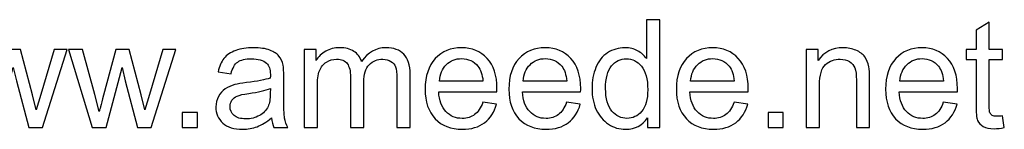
# Model space of a CAD drawing. Header units: centimetres. Extents: x -46.3 to 43.9, y -17.5 to 19.3.
# Tile 438 of 483: x 13.3 to 24.3, y -17.5 to -16.3. Entities that reach past the tile are written whole.
import ezdxf

# ---------------------------------------------------------------- set-up
doc = ezdxf.new("R2010")
doc.units = ezdxf.units.CM
doc.header["$MEASUREMENT"] = 0
doc.layers.add('Layer 1', color=7, linetype='Continuous')

msp = doc.modelspace()

# ---------------------------------------------------------------- linework, layer by layer
at = {"layer": 'Layer 1', "color": 250}
for points, knots in [([(20.29977, -17.52307), (20.29977, -17.52307), (20.29977, -17.4127), (20.29977, -17.4127), (20.29977, -17.4127), (20.24472, -17.49848), (20.16369, -17.54151), (20.05668, -17.54151), (20.05668, -17.54151), (19.98738, -17.54151), (19.92368, -17.52251), (19.86584, -17.48423), (19.86584, -17.48423), (19.80772, -17.44623), (19.76274, -17.39286), (19.7306, -17.32469), (19.7306, -17.32469), (19.69875, -17.25623), (19.68282, -17.17772), (19.68282, -17.08886), (19.68282, -17.08886), (19.68282, -17.00224), (19.69735, -16.92373), (19.72613, -16.85304), (19.72613, -16.85304), (19.75519, -16.78262), (19.7985, -16.72842), (19.85634, -16.69098), (19.85634, -16.69098), (19.9139, -16.65326), (19.97872, -16.63454), (20.04997, -16.63454), (20.04997, -16.63454), (20.1025, -16.63454), (20.14916, -16.64571), (20.18996, -16.66779), (20.18996, -16.66779), (20.23075, -16.68986), (20.264, -16.71892), (20.28971, -16.7544), (20.28971, -16.7544), (20.28971, -16.7544), (20.28971, -16.32271), (20.28971, -16.32271), (20.28971, -16.32271), (20.28971, -16.32271), (20.43724, -16.32271), (20.43724, -16.32271), (20.43724, -16.32271), (20.43724, -16.32271), (20.43724, -17.52307), (20.43724, -17.52307), (20.43724, -17.52307), (20.43724, -17.52307), (20.29977, -17.52307), (20.29977, -17.52307)], [0, 0, 0, 0, 0.06666667, 0.06666667, 0.06666667, 0.06666667, 0.13333333, 0.13333333, 0.13333333, 0.13333333, 0.2, 0.2, 0.2, 0.2, 0.26666667, 0.26666667, 0.26666667, 0.26666667, 0.33333333, 0.33333333, 0.33333333, 0.33333333, 0.4, 0.4, 0.4, 0.4, 0.46666667, 0.46666667, 0.46666667, 0.46666667, 0.53333333, 0.53333333, 0.53333333, 0.53333333, 0.6, 0.6, 0.6, 0.6, 0.66666667, 0.66666667, 0.66666667, 0.66666667, 0.73333333, 0.73333333, 0.73333333, 0.73333333, 0.8, 0.8, 0.8, 0.8, 0.86666667, 0.86666667, 0.86666667, 0.86666667, 1, 1, 1, 1]), ([(24.25374, -17.39147), (24.25374, -17.39147), (24.27385, -17.52167), (24.27385, -17.52167), (24.27385, -17.52167), (24.2325, -17.53033), (24.19534, -17.53481), (24.16293, -17.53481), (24.16293, -17.53481), (24.10956, -17.53481), (24.0682, -17.52642), (24.03859, -17.50938), (24.03859, -17.50938), (24.00925, -17.49233), (23.98857, -17.47026), (23.97656, -17.4426), (23.97656, -17.4426), (23.96454, -17.41494), (23.95867, -17.35682), (23.95867, -17.26825), (23.95867, -17.26825), (23.95867, -17.26825), (23.95867, -16.76698), (23.95867, -16.76698), (23.95867, -16.76698), (23.95867, -16.76698), (23.8497, -16.76698), (23.8497, -16.76698), (23.8497, -16.76698), (23.8497, -16.76698), (23.8497, -16.65298), (23.8497, -16.65298), (23.8497, -16.65298), (23.8497, -16.65298), (23.95867, -16.65298), (23.95867, -16.65298), (23.95867, -16.65298), (23.95867, -16.65298), (23.95867, -16.43783), (23.95867, -16.43783), (23.95867, -16.43783), (23.95867, -16.43783), (24.10621, -16.34925), (24.10621, -16.34925), (24.10621, -16.34925), (24.10621, -16.34925), (24.10621, -16.65298), (24.10621, -16.65298), (24.10621, -16.65298), (24.10621, -16.65298), (24.25374, -16.65298), (24.25374, -16.65298), (24.25374, -16.65298), (24.25374, -16.65298), (24.25374, -16.76698), (24.25374, -16.76698), (24.25374, -16.76698), (24.25374, -16.76698), (24.10621, -16.76698), (24.10621, -16.76698), (24.10621, -16.76698), (24.10621, -16.76698), (24.10621, -17.27663), (24.10621, -17.27663), (24.10621, -17.27663), (24.10621, -17.31882), (24.10872, -17.34592), (24.11403, -17.35794), (24.11403, -17.35794), (24.11906, -17.36995), (24.12744, -17.37945), (24.13918, -17.38672), (24.13918, -17.38672), (24.15091, -17.3937), (24.16768, -17.39733), (24.18947, -17.39733), (24.18947, -17.39733), (24.20568, -17.39733), (24.22719, -17.39538), (24.25374, -17.39147)], [0, 0, 0, 0, 0.04761905, 0.04761905, 0.04761905, 0.04761905, 0.0952381, 0.0952381, 0.0952381, 0.0952381, 0.14285714, 0.14285714, 0.14285714, 0.14285714, 0.19047619, 0.19047619, 0.19047619, 0.19047619, 0.23809524, 0.23809524, 0.23809524, 0.23809524, 0.28571429, 0.28571429, 0.28571429, 0.28571429, 0.33333333, 0.33333333, 0.33333333, 0.33333333, 0.38095238, 0.38095238, 0.38095238, 0.38095238, 0.42857143, 0.42857143, 0.42857143, 0.42857143, 0.47619048, 0.47619048, 0.47619048, 0.47619048, 0.52380952, 0.52380952, 0.52380952, 0.52380952, 0.57142857, 0.57142857, 0.57142857, 0.57142857, 0.61904762, 0.61904762, 0.61904762, 0.61904762, 0.66666667, 0.66666667, 0.66666667, 0.66666667, 0.71428571, 0.71428571, 0.71428571, 0.71428571, 0.76190476, 0.76190476, 0.76190476, 0.76190476, 0.80952381, 0.80952381, 0.80952381, 0.80952381, 0.85714286, 0.85714286, 0.85714286, 0.85714286, 0.9047619, 0.9047619, 0.9047619, 0.9047619, 1, 1, 1, 1]), ([(12.90622, -17.52307), (12.90622, -17.52307), (12.64329, -16.65298), (12.64329, -16.65298), (12.64329, -16.65298), (12.64329, -16.65298), (12.79753, -16.65298), (12.79753, -16.65298), (12.79753, -16.65298), (12.79753, -16.65298), (12.9364, -17.15508), (12.9364, -17.15508), (12.9364, -17.15508), (12.9364, -17.15508), (12.98557, -17.34201), (12.98557, -17.34201), (12.98557, -17.34201), (12.98753, -17.33279), (13.00262, -17.273), (13.03056, -17.16263), (13.03056, -17.16263), (13.03056, -17.16263), (13.16831, -16.65298), (13.16831, -16.65298), (13.16831, -16.65298), (13.16831, -16.65298), (13.31947, -16.65298), (13.31947, -16.65298), (13.31947, -16.65298), (13.31947, -16.65298), (13.45052, -17.15816), (13.45052, -17.15816), (13.45052, -17.15816), (13.45052, -17.15816), (13.49327, -17.32385), (13.49327, -17.32385), (13.49327, -17.32385), (13.49327, -17.32385), (13.54328, -17.15592), (13.54328, -17.15592), (13.54328, -17.15592), (13.54328, -17.15592), (13.69361, -16.65298), (13.69361, -16.65298), (13.69361, -16.65298), (13.69361, -16.65298), (13.83694, -16.65298), (13.83694, -16.65298), (13.83694, -16.65298), (13.83694, -16.65298), (13.56396, -17.52307), (13.56396, -17.52307), (13.56396, -17.52307), (13.56396, -17.52307), (13.4114, -17.52307), (13.4114, -17.52307), (13.4114, -17.52307), (13.4114, -17.52307), (13.27337, -17.00252), (13.27337, -17.00252), (13.27337, -17.00252), (13.27337, -17.00252), (13.23844, -16.8536), (13.23844, -16.8536), (13.23844, -16.8536), (13.23844, -16.8536), (13.06241, -17.52307), (13.06241, -17.52307), (13.06241, -17.52307), (13.06241, -17.52307), (12.90622, -17.52307), (12.90622, -17.52307)], [0, 0, 0, 0, 0.05263158, 0.05263158, 0.05263158, 0.05263158, 0.10526316, 0.10526316, 0.10526316, 0.10526316, 0.15789474, 0.15789474, 0.15789474, 0.15789474, 0.21052632, 0.21052632, 0.21052632, 0.21052632, 0.26315789, 0.26315789, 0.26315789, 0.26315789, 0.31578947, 0.31578947, 0.31578947, 0.31578947, 0.36842105, 0.36842105, 0.36842105, 0.36842105, 0.42105263, 0.42105263, 0.42105263, 0.42105263, 0.47368421, 0.47368421, 0.47368421, 0.47368421, 0.52631579, 0.52631579, 0.52631579, 0.52631579, 0.57894737, 0.57894737, 0.57894737, 0.57894737, 0.63157895, 0.63157895, 0.63157895, 0.63157895, 0.68421053, 0.68421053, 0.68421053, 0.68421053, 0.73684211, 0.73684211, 0.73684211, 0.73684211, 0.78947368, 0.78947368, 0.78947368, 0.78947368, 0.84210526, 0.84210526, 0.84210526, 0.84210526, 0.89473684, 0.89473684, 0.89473684, 0.89473684, 1, 1, 1, 1]), ([(14.11692, -17.52307), (14.11692, -17.52307), (13.85399, -16.65298), (13.85399, -16.65298), (13.85399, -16.65298), (13.85399, -16.65298), (14.00823, -16.65298), (14.00823, -16.65298), (14.00823, -16.65298), (14.00823, -16.65298), (14.1471, -17.15508), (14.1471, -17.15508), (14.1471, -17.15508), (14.1471, -17.15508), (14.19627, -17.34201), (14.19627, -17.34201), (14.19627, -17.34201), (14.19823, -17.33279), (14.21332, -17.273), (14.24126, -17.16263), (14.24126, -17.16263), (14.24126, -17.16263), (14.37901, -16.65298), (14.37901, -16.65298), (14.37901, -16.65298), (14.37901, -16.65298), (14.53017, -16.65298), (14.53017, -16.65298), (14.53017, -16.65298), (14.53017, -16.65298), (14.66122, -17.15816), (14.66122, -17.15816), (14.66122, -17.15816), (14.66122, -17.15816), (14.70397, -17.32385), (14.70397, -17.32385), (14.70397, -17.32385), (14.70397, -17.32385), (14.75398, -17.15592), (14.75398, -17.15592), (14.75398, -17.15592), (14.75398, -17.15592), (14.90431, -16.65298), (14.90431, -16.65298), (14.90431, -16.65298), (14.90431, -16.65298), (15.04764, -16.65298), (15.04764, -16.65298), (15.04764, -16.65298), (15.04764, -16.65298), (14.77466, -17.52307), (14.77466, -17.52307), (14.77466, -17.52307), (14.77466, -17.52307), (14.6221, -17.52307), (14.6221, -17.52307), (14.6221, -17.52307), (14.6221, -17.52307), (14.48407, -17.00252), (14.48407, -17.00252), (14.48407, -17.00252), (14.48407, -17.00252), (14.44914, -16.8536), (14.44914, -16.8536), (14.44914, -16.8536), (14.44914, -16.8536), (14.27311, -17.52307), (14.27311, -17.52307), (14.27311, -17.52307), (14.27311, -17.52307), (14.11692, -17.52307), (14.11692, -17.52307)], [0, 0, 0, 0, 0.05263158, 0.05263158, 0.05263158, 0.05263158, 0.10526316, 0.10526316, 0.10526316, 0.10526316, 0.15789474, 0.15789474, 0.15789474, 0.15789474, 0.21052632, 0.21052632, 0.21052632, 0.21052632, 0.26315789, 0.26315789, 0.26315789, 0.26315789, 0.31578947, 0.31578947, 0.31578947, 0.31578947, 0.36842105, 0.36842105, 0.36842105, 0.36842105, 0.42105263, 0.42105263, 0.42105263, 0.42105263, 0.47368421, 0.47368421, 0.47368421, 0.47368421, 0.52631579, 0.52631579, 0.52631579, 0.52631579, 0.57894737, 0.57894737, 0.57894737, 0.57894737, 0.63157895, 0.63157895, 0.63157895, 0.63157895, 0.68421053, 0.68421053, 0.68421053, 0.68421053, 0.73684211, 0.73684211, 0.73684211, 0.73684211, 0.78947368, 0.78947368, 0.78947368, 0.78947368, 0.84210526, 0.84210526, 0.84210526, 0.84210526, 0.89473684, 0.89473684, 0.89473684, 0.89473684, 1, 1, 1, 1]), ([(16.11276, -17.4141), (16.058, -17.46076), (16.00519, -17.49345), (15.95462, -17.51273), (15.95462, -17.51273), (15.90404, -17.53201), (15.84984, -17.54151), (15.79172, -17.54151), (15.79172, -17.54151), (15.69616, -17.54151), (15.62267, -17.51832), (15.57126, -17.47166), (15.57126, -17.47166), (15.51985, -17.42528), (15.49414, -17.36576), (15.49414, -17.29339), (15.49414, -17.29339), (15.49414, -17.25092), (15.50392, -17.21208), (15.5232, -17.17688), (15.5232, -17.17688), (15.54276, -17.14167), (15.56819, -17.11373), (15.59948, -17.09249), (15.59948, -17.09249), (15.63106, -17.07126), (15.66626, -17.05505), (15.70566, -17.04416), (15.70566, -17.04416), (15.73472, -17.03661), (15.77859, -17.02935), (15.83698, -17.02208), (15.83698, -17.02208), (15.95601, -17.00811), (16.04403, -16.99107), (16.10019, -16.97151), (16.10019, -16.97151), (16.10075, -16.95139), (16.10103, -16.93854), (16.10103, -16.93323), (16.10103, -16.93323), (16.10103, -16.87343), (16.08706, -16.83124), (16.05912, -16.80665), (16.05912, -16.80665), (16.0214, -16.7734), (15.96523, -16.75692), (15.89091, -16.75692), (15.89091, -16.75692), (15.82134, -16.75692), (15.76992, -16.76921), (15.73695, -16.79352), (15.73695, -16.79352), (15.7037, -16.81783), (15.67939, -16.86086), (15.66347, -16.92289), (15.66347, -16.92289), (15.66347, -16.92289), (15.51929, -16.90277), (15.51929, -16.90277), (15.51929, -16.90277), (15.53242, -16.84102), (15.55394, -16.79101), (15.58411, -16.75301), (15.58411, -16.75301), (15.61429, -16.71501), (15.65788, -16.68595), (15.71488, -16.66527), (15.71488, -16.66527), (15.7716, -16.64487), (15.83782, -16.63454), (15.9127, -16.63454), (15.9127, -16.63454), (15.98703, -16.63454), (16.04766, -16.6432), (16.09432, -16.6608), (16.09432, -16.6608), (16.14071, -16.6784), (16.17507, -16.7002), (16.19687, -16.72674), (16.19687, -16.72674), (16.21866, -16.75329), (16.23403, -16.78682), (16.24297, -16.82733), (16.24297, -16.82733), (16.24772, -16.85248), (16.25024, -16.89774), (16.25024, -16.96285), (16.25024, -16.96285), (16.25024, -16.96285), (16.25024, -17.15844), (16.25024, -17.15844), (16.25024, -17.15844), (16.25024, -17.29507), (16.25331, -17.38141), (16.25946, -17.41801), (16.25946, -17.41801), (16.26532, -17.45461), (16.27762, -17.48954), (16.2955, -17.52307), (16.2955, -17.52307), (16.2955, -17.52307), (16.14126, -17.52307), (16.14126, -17.52307), (16.14126, -17.52307), (16.12646, -17.49206), (16.11696, -17.45573), (16.11276, -17.4141)], [0, 0, 0, 0, 0.03571429, 0.03571429, 0.03571429, 0.03571429, 0.07142857, 0.07142857, 0.07142857, 0.07142857, 0.10714286, 0.10714286, 0.10714286, 0.10714286, 0.14285714, 0.14285714, 0.14285714, 0.14285714, 0.17857143, 0.17857143, 0.17857143, 0.17857143, 0.21428571, 0.21428571, 0.21428571, 0.21428571, 0.25, 0.25, 0.25, 0.25, 0.28571429, 0.28571429, 0.28571429, 0.28571429, 0.32142857, 0.32142857, 0.32142857, 0.32142857, 0.35714286, 0.35714286, 0.35714286, 0.35714286, 0.39285714, 0.39285714, 0.39285714, 0.39285714, 0.42857143, 0.42857143, 0.42857143, 0.42857143, 0.46428571, 0.46428571, 0.46428571, 0.46428571, 0.5, 0.5, 0.5, 0.5, 0.53571429, 0.53571429, 0.53571429, 0.53571429, 0.57142857, 0.57142857, 0.57142857, 0.57142857, 0.60714286, 0.60714286, 0.60714286, 0.60714286, 0.64285714, 0.64285714, 0.64285714, 0.64285714, 0.67857143, 0.67857143, 0.67857143, 0.67857143, 0.71428571, 0.71428571, 0.71428571, 0.71428571, 0.75, 0.75, 0.75, 0.75, 0.78571429, 0.78571429, 0.78571429, 0.78571429, 0.82142857, 0.82142857, 0.82142857, 0.82142857, 0.85714286, 0.85714286, 0.85714286, 0.85714286, 0.89285714, 0.89285714, 0.89285714, 0.89285714, 0.92857143, 0.92857143, 0.92857143, 0.92857143, 1, 1, 1, 1]), ([(16.47684, -17.52307), (16.47684, -17.52307), (16.47684, -16.65298), (16.47684, -16.65298), (16.47684, -16.65298), (16.47684, -16.65298), (16.60928, -16.65298), (16.60928, -16.65298), (16.60928, -16.65298), (16.60928, -16.65298), (16.60928, -16.77592), (16.60928, -16.77592), (16.60928, -16.77592), (16.63638, -16.73345), (16.67271, -16.69908), (16.71797, -16.67337), (16.71797, -16.67337), (16.76324, -16.64739), (16.81465, -16.63454), (16.87249, -16.63454), (16.87249, -16.63454), (16.93675, -16.63454), (16.98956, -16.64795), (17.03063, -16.67449), (17.03063, -16.67449), (17.07171, -16.70132), (17.10077, -16.73848), (17.11753, -16.78654), (17.11753, -16.78654), (17.18683, -16.68511), (17.27652, -16.63454), (17.38717, -16.63454), (17.38717, -16.63454), (17.47378, -16.63454), (17.54056, -16.65829), (17.58695, -16.70607), (17.58695, -16.70607), (17.63361, -16.75385), (17.65708, -16.82733), (17.65708, -16.92652), (17.65708, -16.92652), (17.65708, -16.92652), (17.65708, -17.52307), (17.65708, -17.52307), (17.65708, -17.52307), (17.65708, -17.52307), (17.50955, -17.52307), (17.50955, -17.52307), (17.50955, -17.52307), (17.50955, -17.52307), (17.50955, -16.97542), (17.50955, -16.97542), (17.50955, -16.97542), (17.50955, -16.91674), (17.50452, -16.87427), (17.49502, -16.84829), (17.49502, -16.84829), (17.48552, -16.8223), (17.4682, -16.80162), (17.44277, -16.7857), (17.44277, -16.7857), (17.41762, -16.76977), (17.388, -16.76195), (17.3542, -16.76195), (17.3542, -16.76195), (17.29272, -16.76195), (17.24187, -16.78235), (17.20136, -16.82286), (17.20136, -16.82286), (17.16084, -16.86365), (17.14072, -16.92876), (17.14072, -17.01817), (17.14072, -17.01817), (17.14072, -17.01817), (17.14072, -17.52307), (17.14072, -17.52307), (17.14072, -17.52307), (17.14072, -17.52307), (16.99319, -17.52307), (16.99319, -17.52307), (16.99319, -17.52307), (16.99319, -17.52307), (16.99319, -16.95838), (16.99319, -16.95838), (16.99319, -16.95838), (16.99319, -16.89299), (16.98118, -16.84382), (16.95715, -16.81112), (16.95715, -16.81112), (16.93312, -16.77843), (16.89372, -16.76195), (16.83924, -16.76195), (16.83924, -16.76195), (16.79788, -16.76195), (16.7596, -16.77285), (16.7244, -16.79464), (16.7244, -16.79464), (16.68919, -16.81643), (16.66377, -16.84829), (16.64784, -16.89048), (16.64784, -16.89048), (16.63219, -16.93239), (16.62437, -16.99302), (16.62437, -17.0721), (16.62437, -17.0721), (16.62437, -17.0721), (16.62437, -17.52307), (16.62437, -17.52307), (16.62437, -17.52307), (16.62437, -17.52307), (16.47684, -17.52307), (16.47684, -17.52307)], [0, 0, 0, 0, 0.03448276, 0.03448276, 0.03448276, 0.03448276, 0.06896552, 0.06896552, 0.06896552, 0.06896552, 0.10344828, 0.10344828, 0.10344828, 0.10344828, 0.13793103, 0.13793103, 0.13793103, 0.13793103, 0.17241379, 0.17241379, 0.17241379, 0.17241379, 0.20689655, 0.20689655, 0.20689655, 0.20689655, 0.24137931, 0.24137931, 0.24137931, 0.24137931, 0.27586207, 0.27586207, 0.27586207, 0.27586207, 0.31034483, 0.31034483, 0.31034483, 0.31034483, 0.34482759, 0.34482759, 0.34482759, 0.34482759, 0.37931034, 0.37931034, 0.37931034, 0.37931034, 0.4137931, 0.4137931, 0.4137931, 0.4137931, 0.44827586, 0.44827586, 0.44827586, 0.44827586, 0.48275862, 0.48275862, 0.48275862, 0.48275862, 0.51724138, 0.51724138, 0.51724138, 0.51724138, 0.55172414, 0.55172414, 0.55172414, 0.55172414, 0.5862069, 0.5862069, 0.5862069, 0.5862069, 0.62068966, 0.62068966, 0.62068966, 0.62068966, 0.65517241, 0.65517241, 0.65517241, 0.65517241, 0.68965517, 0.68965517, 0.68965517, 0.68965517, 0.72413793, 0.72413793, 0.72413793, 0.72413793, 0.75862069, 0.75862069, 0.75862069, 0.75862069, 0.79310345, 0.79310345, 0.79310345, 0.79310345, 0.82758621, 0.82758621, 0.82758621, 0.82758621, 0.86206897, 0.86206897, 0.86206897, 0.86206897, 0.89655172, 0.89655172, 0.89655172, 0.89655172, 0.93103448, 0.93103448, 0.93103448, 0.93103448, 1, 1, 1, 1]), ([(18.46682, -17.24142), (18.46682, -17.24142), (18.61938, -17.26154), (18.61938, -17.26154), (18.61938, -17.26154), (18.59563, -17.35011), (18.5512, -17.41913), (18.48638, -17.46803), (18.48638, -17.46803), (18.42156, -17.51692), (18.33885, -17.54151), (18.23798, -17.54151), (18.23798, -17.54151), (18.11113, -17.54151), (18.01054, -17.50239), (17.93622, -17.42416), (17.93622, -17.42416), (17.86189, -17.3462), (17.82473, -17.23639), (17.82473, -17.09529), (17.82473, -17.09529), (17.82473, -16.94943), (17.86217, -16.83599), (17.93733, -16.75552), (17.93733, -16.75552), (18.0125, -16.67477), (18.11001, -16.63454), (18.22988, -16.63454), (18.22988, -16.63454), (18.34584, -16.63454), (18.44056, -16.67393), (18.51404, -16.75301), (18.51404, -16.75301), (18.58753, -16.83208), (18.62441, -16.94329), (18.62441, -17.08663), (18.62441, -17.08663), (18.62441, -17.09529), (18.62413, -17.10842), (18.62357, -17.12574), (18.62357, -17.12574), (18.62357, -17.12574), (17.97561, -17.12574), (17.97561, -17.12574), (17.97561, -17.12574), (17.9812, -17.22102), (18.00802, -17.29423), (18.05664, -17.3448), (18.05664, -17.3448), (18.10498, -17.39538), (18.16561, -17.4208), (18.23798, -17.4208), (18.23798, -17.4208), (18.29191, -17.4208), (18.33801, -17.40655), (18.37601, -17.37805), (18.37601, -17.37805), (18.41429, -17.34955), (18.44447, -17.30401), (18.46682, -17.24142)], [0, 0, 0, 0, 0.0625, 0.0625, 0.0625, 0.0625, 0.125, 0.125, 0.125, 0.125, 0.1875, 0.1875, 0.1875, 0.1875, 0.25, 0.25, 0.25, 0.25, 0.3125, 0.3125, 0.3125, 0.3125, 0.375, 0.375, 0.375, 0.375, 0.4375, 0.4375, 0.4375, 0.4375, 0.5, 0.5, 0.5, 0.5, 0.5625, 0.5625, 0.5625, 0.5625, 0.625, 0.625, 0.625, 0.625, 0.6875, 0.6875, 0.6875, 0.6875, 0.75, 0.75, 0.75, 0.75, 0.8125, 0.8125, 0.8125, 0.8125, 0.875, 0.875, 0.875, 0.875, 1, 1, 1, 1]), ([(19.39922, -17.24142), (19.39922, -17.24142), (19.55178, -17.26154), (19.55178, -17.26154), (19.55178, -17.26154), (19.52803, -17.35011), (19.4836, -17.41913), (19.41878, -17.46803), (19.41878, -17.46803), (19.35396, -17.51692), (19.27125, -17.54151), (19.17038, -17.54151), (19.17038, -17.54151), (19.04353, -17.54151), (18.94294, -17.50239), (18.86862, -17.42416), (18.86862, -17.42416), (18.79429, -17.3462), (18.75713, -17.23639), (18.75713, -17.09529), (18.75713, -17.09529), (18.75713, -16.94943), (18.79457, -16.83599), (18.86973, -16.75552), (18.86973, -16.75552), (18.9449, -16.67477), (19.04241, -16.63454), (19.16228, -16.63454), (19.16228, -16.63454), (19.27824, -16.63454), (19.37296, -16.67393), (19.44644, -16.75301), (19.44644, -16.75301), (19.51993, -16.83208), (19.55681, -16.94329), (19.55681, -17.08663), (19.55681, -17.08663), (19.55681, -17.09529), (19.55653, -17.10842), (19.55597, -17.12574), (19.55597, -17.12574), (19.55597, -17.12574), (18.90801, -17.12574), (18.90801, -17.12574), (18.90801, -17.12574), (18.9136, -17.22102), (18.94042, -17.29423), (18.98904, -17.3448), (18.98904, -17.3448), (19.03738, -17.39538), (19.09801, -17.4208), (19.17038, -17.4208), (19.17038, -17.4208), (19.22431, -17.4208), (19.27041, -17.40655), (19.30841, -17.37805), (19.30841, -17.37805), (19.34669, -17.34955), (19.37687, -17.30401), (19.39922, -17.24142)], [0, 0, 0, 0, 0.0625, 0.0625, 0.0625, 0.0625, 0.125, 0.125, 0.125, 0.125, 0.1875, 0.1875, 0.1875, 0.1875, 0.25, 0.25, 0.25, 0.25, 0.3125, 0.3125, 0.3125, 0.3125, 0.375, 0.375, 0.375, 0.375, 0.4375, 0.4375, 0.4375, 0.4375, 0.5, 0.5, 0.5, 0.5, 0.5625, 0.5625, 0.5625, 0.5625, 0.625, 0.625, 0.625, 0.625, 0.6875, 0.6875, 0.6875, 0.6875, 0.75, 0.75, 0.75, 0.75, 0.8125, 0.8125, 0.8125, 0.8125, 0.875, 0.875, 0.875, 0.875, 1, 1, 1, 1]), ([(21.26402, -17.24142), (21.26402, -17.24142), (21.41658, -17.26154), (21.41658, -17.26154), (21.41658, -17.26154), (21.39283, -17.35011), (21.3484, -17.41913), (21.28358, -17.46803), (21.28358, -17.46803), (21.21876, -17.51692), (21.13605, -17.54151), (21.03518, -17.54151), (21.03518, -17.54151), (20.90833, -17.54151), (20.80774, -17.50239), (20.73342, -17.42416), (20.73342, -17.42416), (20.65909, -17.3462), (20.62193, -17.23639), (20.62193, -17.09529), (20.62193, -17.09529), (20.62193, -16.94943), (20.65937, -16.83599), (20.73453, -16.75552), (20.73453, -16.75552), (20.8097, -16.67477), (20.90721, -16.63454), (21.02708, -16.63454), (21.02708, -16.63454), (21.14304, -16.63454), (21.23776, -16.67393), (21.31124, -16.75301), (21.31124, -16.75301), (21.38473, -16.83208), (21.42161, -16.94329), (21.42161, -17.08663), (21.42161, -17.08663), (21.42161, -17.09529), (21.42133, -17.10842), (21.42077, -17.12574), (21.42077, -17.12574), (21.42077, -17.12574), (20.77281, -17.12574), (20.77281, -17.12574), (20.77281, -17.12574), (20.7784, -17.22102), (20.80522, -17.29423), (20.85384, -17.3448), (20.85384, -17.3448), (20.90218, -17.39538), (20.96281, -17.4208), (21.03518, -17.4208), (21.03518, -17.4208), (21.08911, -17.4208), (21.13521, -17.40655), (21.17321, -17.37805), (21.17321, -17.37805), (21.21149, -17.34955), (21.24167, -17.30401), (21.26402, -17.24142)], [0, 0, 0, 0, 0.0625, 0.0625, 0.0625, 0.0625, 0.125, 0.125, 0.125, 0.125, 0.1875, 0.1875, 0.1875, 0.1875, 0.25, 0.25, 0.25, 0.25, 0.3125, 0.3125, 0.3125, 0.3125, 0.375, 0.375, 0.375, 0.375, 0.4375, 0.4375, 0.4375, 0.4375, 0.5, 0.5, 0.5, 0.5, 0.5625, 0.5625, 0.5625, 0.5625, 0.625, 0.625, 0.625, 0.625, 0.6875, 0.6875, 0.6875, 0.6875, 0.75, 0.75, 0.75, 0.75, 0.8125, 0.8125, 0.8125, 0.8125, 0.875, 0.875, 0.875, 0.875, 1, 1, 1, 1]), ([(22.06873, -17.52307), (22.06873, -17.52307), (22.06873, -16.65298), (22.06873, -16.65298), (22.06873, -16.65298), (22.06873, -16.65298), (22.20117, -16.65298), (22.20117, -16.65298), (22.20117, -16.65298), (22.20117, -16.65298), (22.20117, -16.77648), (22.20117, -16.77648), (22.20117, -16.77648), (22.26488, -16.68176), (22.35708, -16.63454), (22.47751, -16.63454), (22.47751, -16.63454), (22.53004, -16.63454), (22.5781, -16.64404), (22.62197, -16.66276), (22.62197, -16.66276), (22.66583, -16.68148), (22.6988, -16.70634), (22.7206, -16.7368), (22.7206, -16.7368), (22.74239, -16.76726), (22.75776, -16.80358), (22.76642, -16.84549), (22.76642, -16.84549), (22.77173, -16.87288), (22.77453, -16.92065), (22.77453, -16.98883), (22.77453, -16.98883), (22.77453, -16.98883), (22.77453, -17.52307), (22.77453, -17.52307), (22.77453, -17.52307), (22.77453, -17.52307), (22.627, -17.52307), (22.627, -17.52307), (22.627, -17.52307), (22.627, -17.52307), (22.627, -16.99442), (22.627, -16.99442), (22.627, -16.99442), (22.627, -16.93435), (22.62141, -16.88936), (22.60995, -16.85974), (22.60995, -16.85974), (22.5985, -16.83012), (22.5781, -16.80637), (22.54904, -16.78849), (22.54904, -16.78849), (22.51998, -16.77089), (22.48561, -16.76195), (22.44649, -16.76195), (22.44649, -16.76195), (22.38391, -16.76195), (22.32998, -16.78179), (22.28443, -16.82174), (22.28443, -16.82174), (22.23889, -16.86142), (22.21626, -16.93714), (22.21626, -17.04835), (22.21626, -17.04835), (22.21626, -17.04835), (22.21626, -17.52307), (22.21626, -17.52307), (22.21626, -17.52307), (22.21626, -17.52307), (22.06873, -17.52307), (22.06873, -17.52307)], [0, 0, 0, 0, 0.05263158, 0.05263158, 0.05263158, 0.05263158, 0.10526316, 0.10526316, 0.10526316, 0.10526316, 0.15789474, 0.15789474, 0.15789474, 0.15789474, 0.21052632, 0.21052632, 0.21052632, 0.21052632, 0.26315789, 0.26315789, 0.26315789, 0.26315789, 0.31578947, 0.31578947, 0.31578947, 0.31578947, 0.36842105, 0.36842105, 0.36842105, 0.36842105, 0.42105263, 0.42105263, 0.42105263, 0.42105263, 0.47368421, 0.47368421, 0.47368421, 0.47368421, 0.52631579, 0.52631579, 0.52631579, 0.52631579, 0.57894737, 0.57894737, 0.57894737, 0.57894737, 0.63157895, 0.63157895, 0.63157895, 0.63157895, 0.68421053, 0.68421053, 0.68421053, 0.68421053, 0.73684211, 0.73684211, 0.73684211, 0.73684211, 0.78947368, 0.78947368, 0.78947368, 0.78947368, 0.84210526, 0.84210526, 0.84210526, 0.84210526, 0.89473684, 0.89473684, 0.89473684, 0.89473684, 1, 1, 1, 1]), ([(23.5946, -17.24142), (23.5946, -17.24142), (23.74716, -17.26154), (23.74716, -17.26154), (23.74716, -17.26154), (23.72341, -17.35011), (23.67898, -17.41913), (23.61416, -17.46803), (23.61416, -17.46803), (23.54934, -17.51692), (23.46663, -17.54151), (23.36576, -17.54151), (23.36576, -17.54151), (23.23891, -17.54151), (23.13832, -17.50239), (23.064, -17.42416), (23.064, -17.42416), (22.98967, -17.3462), (22.95251, -17.23639), (22.95251, -17.09529), (22.95251, -17.09529), (22.95251, -16.94943), (22.98995, -16.83599), (23.06511, -16.75552), (23.06511, -16.75552), (23.14028, -16.67477), (23.23779, -16.63454), (23.35766, -16.63454), (23.35766, -16.63454), (23.47362, -16.63454), (23.56834, -16.67393), (23.64182, -16.75301), (23.64182, -16.75301), (23.71531, -16.83208), (23.75219, -16.94329), (23.75219, -17.08663), (23.75219, -17.08663), (23.75219, -17.09529), (23.75191, -17.10842), (23.75135, -17.12574), (23.75135, -17.12574), (23.75135, -17.12574), (23.10339, -17.12574), (23.10339, -17.12574), (23.10339, -17.12574), (23.10898, -17.22102), (23.1358, -17.29423), (23.18442, -17.3448), (23.18442, -17.3448), (23.23276, -17.39538), (23.29339, -17.4208), (23.36576, -17.4208), (23.36576, -17.4208), (23.41969, -17.4208), (23.46579, -17.40655), (23.50379, -17.37805), (23.50379, -17.37805), (23.54207, -17.34955), (23.57225, -17.30401), (23.5946, -17.24142)], [0, 0, 0, 0, 0.0625, 0.0625, 0.0625, 0.0625, 0.125, 0.125, 0.125, 0.125, 0.1875, 0.1875, 0.1875, 0.1875, 0.25, 0.25, 0.25, 0.25, 0.3125, 0.3125, 0.3125, 0.3125, 0.375, 0.375, 0.375, 0.375, 0.4375, 0.4375, 0.4375, 0.4375, 0.5, 0.5, 0.5, 0.5, 0.5625, 0.5625, 0.5625, 0.5625, 0.625, 0.625, 0.625, 0.625, 0.6875, 0.6875, 0.6875, 0.6875, 0.75, 0.75, 0.75, 0.75, 0.8125, 0.8125, 0.8125, 0.8125, 0.875, 0.875, 0.875, 0.875, 1, 1, 1, 1]), ([(17.984, -17.00504), (17.984, -17.00504), (18.4685, -17.00504), (18.4685, -17.00504), (18.4685, -17.00504), (18.46207, -16.93183), (18.44335, -16.87707), (18.41289, -16.84046), (18.41289, -16.84046), (18.36623, -16.78374), (18.30532, -16.75524), (18.23072, -16.75524), (18.23072, -16.75524), (18.1631, -16.75524), (18.10638, -16.77787), (18.06028, -16.82314), (18.06028, -16.82314), (18.01445, -16.8684), (17.98902, -16.92904), (17.984, -17.00504)], [0, 0, 0, 0, 0.16666667, 0.16666667, 0.16666667, 0.16666667, 0.33333333, 0.33333333, 0.33333333, 0.33333333, 0.5, 0.5, 0.5, 0.5, 0.66666667, 0.66666667, 0.66666667, 0.66666667, 1, 1, 1, 1]), ([(18.9164, -17.00504), (18.9164, -17.00504), (19.4009, -17.00504), (19.4009, -17.00504), (19.4009, -17.00504), (19.39447, -16.93183), (19.37575, -16.87707), (19.34529, -16.84046), (19.34529, -16.84046), (19.29863, -16.78374), (19.23772, -16.75524), (19.16312, -16.75524), (19.16312, -16.75524), (19.0955, -16.75524), (19.03878, -16.77787), (18.99268, -16.82314), (18.99268, -16.82314), (18.94685, -16.8684), (18.92142, -16.92904), (18.9164, -17.00504)], [0, 0, 0, 0, 0.16666667, 0.16666667, 0.16666667, 0.16666667, 0.33333333, 0.33333333, 0.33333333, 0.33333333, 0.5, 0.5, 0.5, 0.5, 0.66666667, 0.66666667, 0.66666667, 0.66666667, 1, 1, 1, 1]), ([(19.83371, -17.08914), (19.83371, -17.20035), (19.85718, -17.28333), (19.9044, -17.33838), (19.9044, -17.33838), (19.95134, -17.39342), (20.00694, -17.4208), (20.07093, -17.4208), (20.07093, -17.4208), (20.13547, -17.4208), (20.19024, -17.39454), (20.2355, -17.34201), (20.2355, -17.34201), (20.28049, -17.28948), (20.30312, -17.20929), (20.30312, -17.10144), (20.30312, -17.10144), (20.30312, -16.98296), (20.28021, -16.89579), (20.23411, -16.84018), (20.23411, -16.84018), (20.18828, -16.78458), (20.13156, -16.75692), (20.06422, -16.75692), (20.06422, -16.75692), (19.99856, -16.75692), (19.9438, -16.78346), (19.89965, -16.83683), (19.89965, -16.83683), (19.85578, -16.8902), (19.83371, -16.9743), (19.83371, -17.08914)], [0, 0, 0, 0, 0.11111111, 0.11111111, 0.11111111, 0.11111111, 0.22222222, 0.22222222, 0.22222222, 0.22222222, 0.33333333, 0.33333333, 0.33333333, 0.33333333, 0.44444444, 0.44444444, 0.44444444, 0.44444444, 0.55555556, 0.55555556, 0.55555556, 0.55555556, 0.66666667, 0.66666667, 0.66666667, 0.66666667, 0.77777778, 0.77777778, 0.77777778, 0.77777778, 1, 1, 1, 1]), ([(20.7812, -17.00504), (20.7812, -17.00504), (21.2657, -17.00504), (21.2657, -17.00504), (21.2657, -17.00504), (21.25927, -16.93183), (21.24055, -16.87707), (21.21009, -16.84046), (21.21009, -16.84046), (21.16343, -16.78374), (21.10252, -16.75524), (21.02792, -16.75524), (21.02792, -16.75524), (20.9603, -16.75524), (20.90358, -16.77787), (20.85748, -16.82314), (20.85748, -16.82314), (20.81165, -16.8684), (20.78622, -16.92904), (20.7812, -17.00504)], [0, 0, 0, 0, 0.16666667, 0.16666667, 0.16666667, 0.16666667, 0.33333333, 0.33333333, 0.33333333, 0.33333333, 0.5, 0.5, 0.5, 0.5, 0.66666667, 0.66666667, 0.66666667, 0.66666667, 1, 1, 1, 1]), ([(23.11178, -17.00504), (23.11178, -17.00504), (23.59628, -17.00504), (23.59628, -17.00504), (23.59628, -17.00504), (23.58985, -16.93183), (23.57113, -16.87707), (23.54067, -16.84046), (23.54067, -16.84046), (23.49401, -16.78374), (23.4331, -16.75524), (23.3585, -16.75524), (23.3585, -16.75524), (23.29088, -16.75524), (23.23416, -16.77787), (23.18806, -16.82314), (23.18806, -16.82314), (23.14223, -16.8684), (23.1168, -16.92904), (23.11178, -17.00504)], [0, 0, 0, 0, 0.16666667, 0.16666667, 0.16666667, 0.16666667, 0.33333333, 0.33333333, 0.33333333, 0.33333333, 0.5, 0.5, 0.5, 0.5, 0.66666667, 0.66666667, 0.66666667, 0.66666667, 1, 1, 1, 1]), ([(16.10103, -17.08719), (16.04738, -17.10898), (15.96691, -17.12742), (15.85962, -17.14251), (15.85962, -17.14251), (15.7987, -17.15117), (15.75567, -17.16095), (15.73053, -17.17185), (15.73053, -17.17185), (15.70538, -17.18274), (15.6861, -17.19867), (15.67241, -17.21935), (15.67241, -17.21935), (15.65872, -17.2403), (15.65173, -17.2635), (15.65173, -17.2892), (15.65173, -17.2892), (15.65173, -17.32804), (15.66654, -17.36073), (15.69644, -17.38672), (15.69644, -17.38672), (15.72634, -17.4127), (15.76992, -17.42583), (15.8272, -17.42583), (15.8272, -17.42583), (15.88392, -17.42583), (15.9345, -17.41354), (15.97893, -17.38867), (15.97893, -17.38867), (16.02307, -17.36408), (16.05576, -17.33027), (16.07644, -17.28752), (16.07644, -17.28752), (16.09237, -17.25427), (16.10019, -17.20538), (16.10019, -17.14083), (16.10019, -17.14083), (16.10019, -17.14083), (16.10103, -17.08719), (16.10103, -17.08719)], [0, 0, 0, 0, 0.09090909, 0.09090909, 0.09090909, 0.09090909, 0.18181818, 0.18181818, 0.18181818, 0.18181818, 0.27272727, 0.27272727, 0.27272727, 0.27272727, 0.36363636, 0.36363636, 0.36363636, 0.36363636, 0.45454545, 0.45454545, 0.45454545, 0.45454545, 0.54545455, 0.54545455, 0.54545455, 0.54545455, 0.63636364, 0.63636364, 0.63636364, 0.63636364, 0.72727273, 0.72727273, 0.72727273, 0.72727273, 0.81818182, 0.81818182, 0.81818182, 0.81818182, 1, 1, 1, 1]), ([(15.12057, -17.52307), (15.12057, -17.52307), (15.12057, -17.35542), (15.12057, -17.35542), (15.12057, -17.35542), (15.12057, -17.35542), (15.28822, -17.35542), (15.28822, -17.35542), (15.28822, -17.35542), (15.28822, -17.35542), (15.28822, -17.52307), (15.28822, -17.52307), (15.28822, -17.52307), (15.28822, -17.52307), (15.12057, -17.52307), (15.12057, -17.52307)], [0, 0, 0, 0, 0.2, 0.2, 0.2, 0.2, 0.4, 0.4, 0.4, 0.4, 0.6, 0.6, 0.6, 0.6, 1, 1, 1, 1]), ([(21.64486, -17.52307), (21.64486, -17.52307), (21.64486, -17.35542), (21.64486, -17.35542), (21.64486, -17.35542), (21.64486, -17.35542), (21.81251, -17.35542), (21.81251, -17.35542), (21.81251, -17.35542), (21.81251, -17.35542), (21.81251, -17.52307), (21.81251, -17.52307), (21.81251, -17.52307), (21.81251, -17.52307), (21.64486, -17.52307), (21.64486, -17.52307)], [0, 0, 0, 0, 0.2, 0.2, 0.2, 0.2, 0.4, 0.4, 0.4, 0.4, 0.6, 0.6, 0.6, 0.6, 1, 1, 1, 1])]:
    msp.add_open_spline(points, degree=3, knots=knots, dxfattribs=at)

doc.saveas('drawing.dxf')
